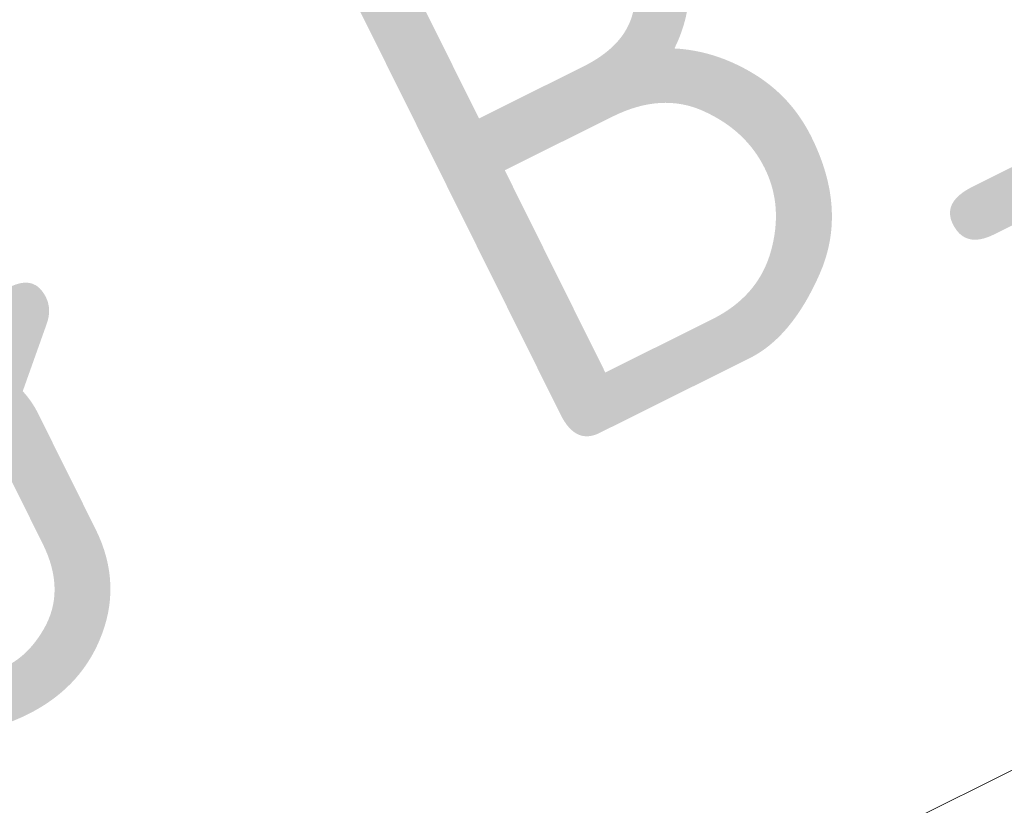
# Model space of a CAD drawing. Header units: metres. Extents: x 163628 to 167855, y 402678 to 405435.
# Tile 325 of 1056: x 165655.5 to 165656.133, y 404049.792 to 404050.297. Entities that reach past the tile are written whole.
import ezdxf

# ---------------------------------------------------------------- set-up
doc = ezdxf.new("R2010")
doc.units = ezdxf.units.M
doc.linetypes.add('X-CA190022.004-UO-WHM_Riolering gemeente_NLCS_v0.2$0$RI-GWA', pattern=[18.45, 6, -1.8, 1.75, -1.8, 1.75, -1.8, 1.75, -1.8])
doc.layers.add('X-CA190022.004-UO-WHM_Riolering gemeente_NLCS_v0.2$0$B-WE-RI-DIAMETER-T18', color=214, linetype='Continuous', lineweight=15)
doc.layers.add('X-CA190022.004-UO-WHM_Riolering gemeente_NLCS_v0.2$0$B-WE-RI-GWA_TRANSPORTLEIDING-G', color=214, linetype='X-CA190022.004-UO-WHM_Riolering gemeente_NLCS_v0.2$0$RI-GWA', lineweight=15)
doc.styles.add('X-CA190022.004-UO-WHM_Riolering gemeente_NLCS_v0.2$0$NLCS-ISO-M200-T18', font='NLCS-ISO.ttf', dxfattribs={"height": 0.36})

msp = doc.modelspace()

# ---------------------------------------------------------------- linework, layer by layer
at = {"layer": 'X-CA190022.004-UO-WHM_Riolering gemeente_NLCS_v0.2$0$B-WE-RI-GWA_TRANSPORTLEIDING-G'}
msp.add_line((165686.944, 404065.152), (165627.104, 404035.36), dxfattribs=at)

# ---------------------------------------------------------------- texts
at = {"layer": 'X-CA190022.004-UO-WHM_Riolering gemeente_NLCS_v0.2$0$B-WE-RI-DIAMETER-T18', "style": 'X-CA190022.004-UO-WHM_Riolering gemeente_NLCS_v0.2$0$NLCS-ISO-M200-T18'}
msp.add_text('ø B300', height=0.36, rotation=26.455, dxfattribs=at).set_placement((165655.3829, 404049.7879))

doc.saveas('drawing.dxf')
